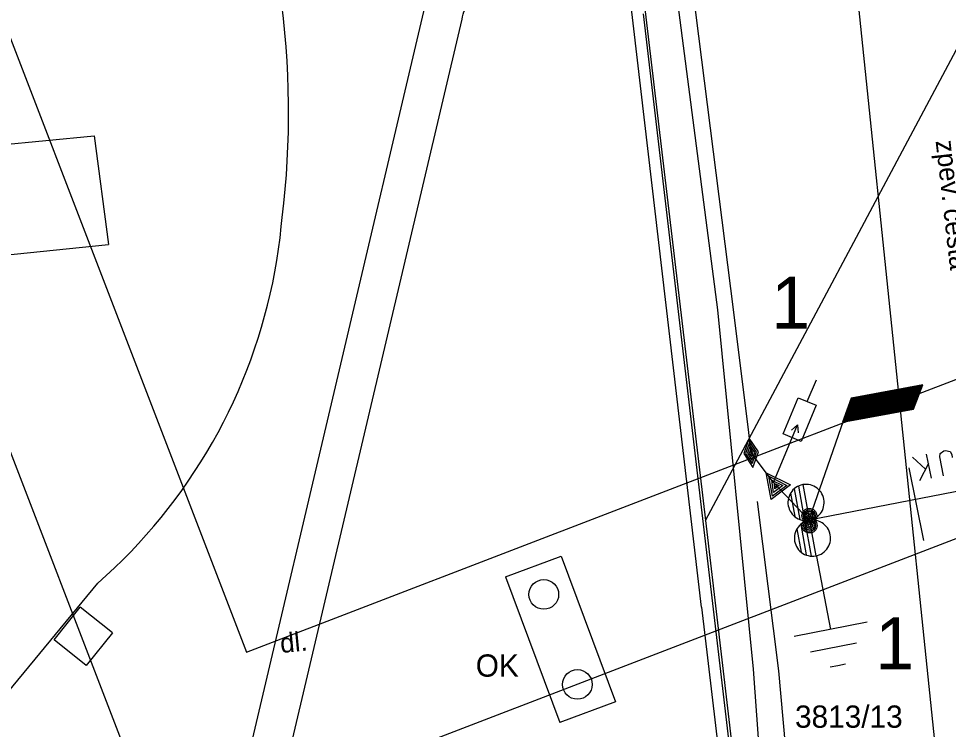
# Model space of a CAD drawing. Extents: x -540150 to -533593, y -1185082 to -1180066.
# Drawn here: x -536715.13 to -536683.82, y -1184052.08 to -1184028.14 of the extents above; entities that cross this region are included whole.
import ezdxf

# ---------------------------------------------------------------- set-up
doc = ezdxf.new("R2010")
doc.units = 0
for name, color, linetype in [('KN_HRAN_PARCEL', 7, 'Continuous'), ('KN_PARC_Č', 7, 'Continuous'), ('rámeček', 7, 'Continuous'), ('Vrstva 10', 7, 'Continuous'), ('Vrstva 11', 7, 'Continuous'), ('Vrstva 12', 7, 'Continuous'), ('Vrstva 13', 7, 'Continuous'), ('Vrstva 14', 7, 'Continuous'), ('Vrstva 15', 7, 'Continuous'), ('Vrstva 16', 7, 'Continuous'), ('Vrstva 18', 7, 'Continuous'), ('Vrstva 19', 7, 'Continuous'), ('Vrstva 2', 7, 'Continuous'), ('Vrstva 25', 7, 'Continuous'), ('Vrstva 27', 7, 'Continuous'), ('Vrstva 3', 7, 'Continuous'), ('Vrstva 4', 7, 'Continuous'), ('Vrstva 40', 7, 'Continuous'), ('Vrstva 41', 7, 'Continuous'), ('Vrstva 5', 7, 'Continuous'), ('Vrstva 7', 7, 'Continuous'), ('Vrstva 9', 7, 'Continuous')]:
    doc.layers.add(name, color=color, linetype=linetype)

# ---------------------------------------------------------------- blocks, each defined once
blk = doc.blocks.new('VN840')
at = {"layer": 'Vrstva 15'}
for points in [[(-0.009, 1.414), (-0.009, -1.086)], [(-1.092, -0.594), (-1.092, -1.243)], [(-0.678, -0.594), (-0.678, -1.421)], [(-0.678, -1.106), (-0.265, -0.594)], [(-0.541, -0.938), (-0.196, -1.421)], [(-1.505, -1.243), (-1.505, -1.145)], [(-1.476, -1.352), (-1.505, -1.243)], [(-1.092, -1.243), (-1.131, -1.352)], [(-1.328, -1.421), (-1.476, -1.352)], [(-1.269, -1.421), (-1.328, -1.421)], [(-1.131, -1.352), (-1.269, -1.421)]]:
    blk.add_lwpolyline(points, dxfattribs=at)
blk = doc.blocks.new('VN870')
at = {"layer": 'Vrstva 4'}
for points in [[(0, -0.25), (0.5, 0.002), (0, 0.25), (-0.5, 0.002), (0, -0.25)], [(0.37, -0.002), (0, 0.187), (-0.362, 0.002), (0, -0.187), (0.37, -0.002)], [(0.244, -0.002), (0, 0.124), (-0.252, -0.002), (0, -0.124), (0.244, -0.002)], [(0.122, -0.002), (0, 0.061), (-0.13, -0.002), (0, -0.061), (0.122, -0.002)]]:
    blk.add_lwpolyline(points, dxfattribs=at)
blk = doc.blocks.new('VN890')
at = {"layer": 'Vrstva 4'}
for points in [[(-0.409, 0.411), (0.411, 0.001)], [(-0.409, -0.409), (-0.409, 0.411)], [(0.411, 0.001), (-0.409, -0.409)], [(-0.345, 0.31), (0.265, -0.003), (-0.345, -0.296), (-0.345, 0.31)], [(-0.264, 0.204), (0.104, 0.001), (-0.264, -0.183), (-0.264, 0.204)], [(-0.193, 0.094), (-0.045, 0.004), (-0.193, -0.08), (-0.193, 0.094)], [(-0.158, -0.009), (-0.158, 0.03), (-0.129, 0.007), (-0.158, -0.009)]]:
    blk.add_lwpolyline(points, dxfattribs=at)
blk = doc.blocks.new('VN820')
at = {"layer": 'Vrstva 13'}
for points in [[(0.003, 0.002), (0.003, -2.105)], [(-0.322, -1.632), (0.338, -1.632)], [(-0.322, -2.951), (-0.322, -1.632)], [(0.003, -2.105), (-0.115, -1.859)], [(0.003, -2.105), (0.121, -1.859)], [(0.338, -1.632), (0.338, -2.951)], [(0.338, -2.951), (-0.322, -2.951)], [(0.003, -2.951), (0.003, -3.748)]]:
    blk.add_lwpolyline(points, dxfattribs=at)
blk = doc.blocks.new('VN810')
at = {"layer": 'Vrstva 14'}
for points in [[(0.004, -1.247), (0.004, -3.747)], [(1.254, -3.747), (-1.246, -3.747)], [(0.772, -4.367), (-0.803, -4.367)], [(0.004, -4.997), (-0.252, -4.997)], [(0.27, -4.997), (0.004, -4.997)]]:
    blk.add_lwpolyline(points, dxfattribs=at)
blk = doc.blocks.new('VN450')
at = {"layer": 'Vrstva 2'}
for points in [[(0.001, 0), (-0.007, 0.128), (-0.026, 0.253), (-0.06, 0.376), (-0.105, 0.495), (-0.163, 0.61), (-0.233, 0.716), (-0.313, 0.816), (-0.403, 0.905), (-0.502, 0.986), (-0.609, 1.055), (-0.723, 1.113), (-0.842, 1.159), (-0.965, 1.192), (-1.091, 1.212), (-1.219, 1.218), (-1.346, 1.212), (-1.472, 1.192), (-1.595, 1.159), (-1.715, 1.113), (-1.828, 1.055), (-1.935, 0.986), (-2.034, 0.905), (-2.124, 0.816), (-2.204, 0.716), (-2.274, 0.609), (-2.332, 0.495), (-2.377, 0.376), (-2.411, 0.253), (-2.43, 0.128), (-2.437, 0), (-2.43, -0.128), (-2.411, -0.253), (-2.377, -0.376), (-2.332, -0.496), (-2.274, -0.61), (-2.204, -0.716), (-2.124, -0.816), (-2.034, -0.905), (-1.935, -0.986), (-1.828, -1.055), (-1.714, -1.113), (-1.595, -1.159), (-1.472, -1.192), (-1.346, -1.212), (-1.218, -1.218), (-1.091, -1.212), (-0.965, -1.192), (-0.842, -1.159), (-0.723, -1.113), (-0.609, -1.055), (-0.502, -0.986), (-0.403, -0.905), (-0.313, -0.816), (-0.233, -0.716), (-0.163, -0.609), (-0.105, -0.495), (-0.06, -0.376), (-0.026, -0.253), (-0.007, -0.128), (0.001, 0)], [(2.438, 0), (2.431, 0.128), (2.411, 0.253), (2.378, 0.376), (2.332, 0.495), (2.274, 0.61), (2.205, 0.716), (2.124, 0.816), (2.035, 0.905), (1.935, 0.986), (1.828, 1.055), (1.714, 1.113), (1.595, 1.159), (1.472, 1.192), (1.347, 1.212), (1.219, 1.218), (1.091, 1.212), (0.966, 1.192), (0.843, 1.159), (0.723, 1.113), (0.609, 1.055), (0.503, 0.986), (0.403, 0.905), (0.314, 0.816), (0.233, 0.716), (0.164, 0.609), (0.106, 0.495), (0.06, 0.376), (0.027, 0.253), (0.007, 0.128), (0.001, 0), (0.007, -0.128), (0.027, -0.253), (0.06, -0.376), (0.106, -0.496), (0.164, -0.61), (0.233, -0.716), (0.314, -0.816), (0.403, -0.905), (0.503, -0.986), (0.61, -1.055), (0.724, -1.113), (0.843, -1.159), (0.966, -1.192), (1.091, -1.212), (1.219, -1.218), (1.347, -1.212), (1.472, -1.192), (1.595, -1.159), (1.715, -1.113), (1.829, -1.055), (1.935, -0.986), (2.035, -0.905), (2.124, -0.816), (2.205, -0.716), (2.274, -0.609), (2.332, -0.495), (2.378, -0.376), (2.411, -0.253), (2.431, -0.128), (2.438, 0)], [(-2.437, 0), (2.438, 0)], [(-2.398, -0.307), (-0.038, -0.307)], [(-2.264, -0.614), (-0.172, -0.614)], [(0.039, -0.307), (2.399, -0.307)], [(0.173, -0.614), (2.265, -0.614)], [(-2.014, -0.921), (-0.422, -0.921)], [(0.423, -0.921), (2.015, -0.921)]]:
    blk.add_lwpolyline(points, dxfattribs=at)
blk = doc.blocks.new('VN001')
at = {"layer": 'Vrstva 3'}
for p, q in [((1.976, 3.463), (4.424, 3.463)), ((1.988, 3.483), (4.437, 3.483)), ((1.999, 3.503), (4.449, 3.503)), ((2.011, 3.523), (4.462, 3.523)), ((2.022, 3.543), (4.474, 3.543)), ((2.034, 3.563), (4.487, 3.563)), ((2.046, 3.583), (4.499, 3.583)), ((2.057, 3.603), (4.512, 3.603)), ((2.069, 3.623), (4.524, 3.623)), ((2.08, 3.643), (4.537, 3.643)), ((2.092, 3.663), (4.55, 3.663)), ((2.103, 3.683), (4.562, 3.683)), ((2.115, 3.703), (4.575, 3.703)), ((2.126, 3.723), (4.587, 3.723)), ((2.132, 3.732), (4.593, 3.732)), ((1.791, 3.143), (4.224, 3.143)), ((1.803, 3.163), (4.237, 3.163)), ((1.814, 3.183), (4.249, 3.183)), ((1.826, 3.203), (4.262, 3.203)), ((1.837, 3.223), (4.274, 3.223)), ((1.849, 3.243), (4.287, 3.243)), ((1.86, 3.263), (4.299, 3.263)), ((1.872, 3.283), (4.312, 3.283)), ((1.884, 3.303), (4.324, 3.303)), ((1.895, 3.323), (4.337, 3.323)), ((1.907, 3.343), (4.349, 3.343)), ((1.918, 3.363), (4.362, 3.363)), ((1.93, 3.383), (4.374, 3.383)), ((1.941, 3.403), (4.387, 3.403)), ((1.953, 3.423), (4.399, 3.423)), ((1.965, 3.443), (4.412, 3.443)), ((1.71, 3.003), (4.137, 3.003)), ((1.722, 3.023), (4.149, 3.023)), ((1.733, 3.043), (4.162, 3.043)), ((1.745, 3.063), (4.174, 3.063)), ((1.756, 3.083), (4.187, 3.083)), ((1.768, 3.103), (4.199, 3.103)), ((1.78, 3.123), (4.212, 3.123))]:
    blk.add_line(p, q, dxfattribs=at)
blk.add_lwpolyline([(2.132, 3.732), (0, 0)], dxfattribs=at)
blk.add_lwpolyline([(4.593, 3.732), (2.132, 3.732), (1.703, 2.99), (4.129, 2.99)], close=True, dxfattribs=at)

msp = doc.modelspace()

# ---------------------------------------------------------------- linework, layer by layer
at = {"layer": 'KN_HRAN_PARCEL'}
for p, q in [((-536692.001, -1184045.045), (-536681.681, -1184025.675)), ((-536694.161, -1184026.765), (-536692.001, -1184045.045)), ((-536692.001, -1184045.045), (-536688.291, -1184076.315))]:
    msp.add_line(p, q, dxfattribs=at)
at = {"layer": 'rámeček'}
for points in [[(-536720.409, -1184015.805), (-536707.456, -1184049.482), (-536618.739, -1184015.36)], [(-536724.096, -1184020.147), (-536710.328, -1184055.943), (-536614.398, -1184019.047)]]:
    msp.add_lwpolyline(points, dxfattribs=at)
at = {"layer": 'Vrstva 10'}
msp.add_line((-536727.981, -1184065.985), (-536712.461, -1184047.155), dxfattribs=at)
for points in [[(-536706.251, -1184034.835), (-536706.196, -1184034.359), (-536706.149, -1184033.882), (-536706.11, -1184033.405), (-536706.079, -1184032.926), (-536706.056, -1184032.448), (-536706.041, -1184031.969), (-536706.034, -1184031.49), (-536706.035, -1184031.011), (-536706.044, -1184030.532), (-536706.061, -1184030.053), (-536706.086, -1184029.574), (-536706.119, -1184029.096), (-536706.159, -1184028.619), (-536706.208, -1184028.142), (-536706.265, -1184027.667), (-536706.33, -1184027.192), (-536706.403, -1184026.718), (-536706.483, -1184026.246), (-536706.572, -1184025.775), (-536706.651, -1184025.385)], [(-536707.059, -1184038.901), (-536706.946, -1184038.534), (-536706.841, -1184038.165), (-536706.743, -1184037.793), (-536706.653, -1184037.42), (-536706.571, -1184037.044), (-536706.497, -1184036.668), (-536706.431, -1184036.289), (-536706.373, -1184035.91), (-536706.322, -1184035.529), (-536706.28, -1184035.147), (-536706.251, -1184034.835)], [(-536712.461, -1184047.155), (-536712.175, -1184046.899), (-536711.894, -1184046.636), (-536711.619, -1184046.368), (-536711.35, -1184046.095), (-536711.086, -1184045.815), (-536710.829, -1184045.53), (-536710.577, -1184045.24), (-536710.331, -1184044.945), (-536710.092, -1184044.645), (-536709.858, -1184044.34), (-536709.632, -1184044.03), (-536709.411, -1184043.715), (-536709.198, -1184043.396), (-536708.991, -1184043.072), (-536708.791, -1184042.745), (-536708.597, -1184042.413), (-536708.411, -1184042.077), (-536708.232, -1184041.737), (-536708.059, -1184041.394), (-536707.894, -1184041.047), (-536707.737, -1184040.697), (-536707.586, -1184040.344), (-536707.443, -1184039.987), (-536707.307, -1184039.628), (-536707.179, -1184039.266), (-536707.059, -1184038.901)]]:
    msp.add_lwpolyline(points, dxfattribs=at)
at = {"layer": 'Vrstva 11'}
for p, q in [((-536686.891, -1184027.265), (-536684.066, -1184054.635)), ((-536708.391, -1184057.255), (-536701.391, -1184027.515)), ((-536707.151, -1184057.685), (-536700.191, -1184028.165)), ((-536698.727, -1184046.947), (-536696.853, -1184046.249)), ((-536696.853, -1184046.249), (-536695.025, -1184051.153)), ((-536698.727, -1184046.947), (-536696.899, -1184051.851)), ((-536713.931, -1184049.065), (-536713.051, -1184047.965)), ((-536711.961, -1184048.825), (-536713.051, -1184047.965)), ((-536711.961, -1184048.825), (-536712.851, -1184049.925)), ((-536712.851, -1184049.925), (-536713.931, -1184049.065)), ((-536695.025, -1184051.153), (-536696.899, -1184051.851))]:
    msp.add_line(p, q, dxfattribs=at)
msp.add_lwpolyline([(-536700.191, -1184028.165), (-536700.178, -1184028.08), (-536700.157, -1184027.997), (-536700.129, -1184027.916), (-536700.093, -1184027.837), (-536700.05, -1184027.763), (-536700.001, -1184027.693), (-536699.945, -1184027.628), (-536699.891, -1184027.575), (-536699.816, -1184027.514), (-536699.744, -1184027.467), (-536699.668, -1184027.427), (-536699.589, -1184027.393), (-536699.507, -1184027.368), (-536699.391, -1184027.345)], dxfattribs=at)
at = {"layer": 'Vrstva 25'}
for centre, radius in [((-536688.501, -1184044.885), 0.25), ((-536688.501, -1184044.885), 0.2), ((-536688.501, -1184044.885), 0.15), ((-536688.501, -1184044.885), 0.1), ((-536688.491, -1184045.215), 0.25), ((-536688.491, -1184045.215), 0.2), ((-536688.491, -1184045.215), 0.15), ((-536688.491, -1184045.215), 0.1), ((-536688.501, -1184044.885), 0.05), ((-536688.491, -1184045.215), 0.05)]:
    msp.add_circle(centre, radius, dxfattribs=at)
at = {"layer": 'Vrstva 27'}
for centre in [(-536697.441, -1184047.535), (-536696.311, -1184050.565)]:
    msp.add_circle(centre, 0.5, dxfattribs=at)
at = {"layer": 'Vrstva 4'}
msp.add_lwpolyline([(-536639.739, -1184035.566), (-536688.502, -1184045.037)], dxfattribs=at)
at = {"layer": 'Vrstva 5'}
for p, q in [((-536723.341, -1184033.145), (-536712.581, -1184032.085)), ((-536712.581, -1184032.085), (-536712.101, -1184035.745))]:
    msp.add_line(p, q, dxfattribs=at)
for points in [[(-536690.461, -1184042.765), (-536690.534, -1184042.083), (-536691.045, -1184038.033), (-536692.325, -1184027.933), (-536694.079, -1184013.941), (-536694.469, -1184007.691), (-536695.262, -1184006.266), (-536700.667, -1184006.366), (-536706.502, -1184007.842), (-536714.409, -1184008.74)], [(-536684.041, -1184096.415), (-536684.741, -1184094.885), (-536684.836, -1184094.597), (-536685.91, -1184084.192), (-536689.16, -1184066.952), (-536690.375, -1184050.051), (-536691.584, -1184037.949), (-536692.887, -1184027.932), (-536694.656, -1184013.934), (-536694.912, -1184008.132), (-536695.31, -1184007.353), (-536696.605, -1184006.612), (-536699.935, -1184006.634), (-536706.813, -1184008.361), (-536714.94, -1184009.366)], [(-536719.781, -1184036.535), (-536712.101, -1184035.745)], [(-536688.501, -1184045.035), (-536689.701, -1184043.765), (-536690.461, -1184042.765)]]:
    msp.add_lwpolyline(points, dxfattribs=at)
at = {"layer": 'Vrstva 7'}
for q in [(-536694.612, -1184026.761), (-536681.95, -1184134.444)]:
    msp.add_line((-536692.128, -1184047.964), q, dxfattribs=at)
msp.add_lwpolyline([(-536683.961, -1184114.105), (-536694.081, -1184027.975)], dxfattribs=at)
at = {"layer": 'Vrstva 9'}
msp.add_lwpolyline([(-536673.686, -1184086.397), (-536672.76, -1184087.085), (-536670.291, -1184088.466), (-536669.477, -1184089.82), (-536669.27, -1184090.933), (-536669.428, -1184092.241), (-536670.046, -1184092.73), (-536674.527, -1184093.646), (-536680.617, -1184095.36), (-536682.922, -1184095.76), (-536683.782, -1184095.227), (-536684.285, -1184094.528), (-536685.469, -1184084.127), (-536688.125, -1184065.75), (-536689.521, -1184050.112), (-536690.241, -1184044.409)], dxfattribs=at)

# ---------------------------------------------------------------- block references
at = {"layer": 'Vrstva 11', "rotation": 10.492844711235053}
msp.add_blockref('VN001', (-536688.509, -1184044.986), dxfattribs=at)
at = {"layer": 'Vrstva 13', "xscale": 0.49999999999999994, "yscale": 0.49999999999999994, "rotation": -79.79140609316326}
msp.add_blockref('VN450', (-536688.502, -1184045.037), dxfattribs=at)
at = {"layer": 'Vrstva 15', "rotation": 10.983539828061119}
msp.add_blockref('VN810', (-536688.501, -1184045.035), dxfattribs=at)
at = {"layer": 'Vrstva 16', "rotation": 157.3369068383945}
msp.add_blockref('VN820', (-536689.701, -1184043.765), dxfattribs=at)
at = {"layer": 'Vrstva 18', "rotation": -168.62059471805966}
msp.add_blockref('VN840', (-536684.934, -1184044.338), dxfattribs=at)
at = {"layer": 'Vrstva 19'}
for name, p, rotation in [('VN870', (-536690.461, -1184042.765), 96.51209668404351), ('VN890', (-536689.701, -1184043.765), 127.23483395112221)]:
    msp.add_blockref(name, p, dxfattribs=dict(at, rotation=rotation))

# ---------------------------------------------------------------- texts
at = {"layer": 'KN_PARC_Č'}
msp.add_text('3813/13', height=0.75, dxfattribs=at).set_placement((-536688.981, -1184052.025))
at = {"layer": 'Vrstva 12'}
msp.add_text('1', height=1.75, dxfattribs=at).set_placement((-536689.779, -1184038.587))
at = {"layer": 'Vrstva 14'}
msp.add_text('1', height=1.75, dxfattribs=at).set_placement((-536686.277, -1184050.053))
at = {"layer": 'Vrstva 40'}
for s, rotation, p in [('zpev. cesta', 276.4536, (-536684.248, -1184032.263)), ('dl.', 5.4216, (-536706.291, -1184049.509))]:
    msp.add_text(s, height=0.65, rotation=rotation, dxfattribs=at).set_placement(p)
at = {"layer": 'Vrstva 41'}
msp.add_text('OK', height=0.75, dxfattribs=at).set_placement((-536699.732, -1184050.305))

doc.saveas('drawing.dxf')
